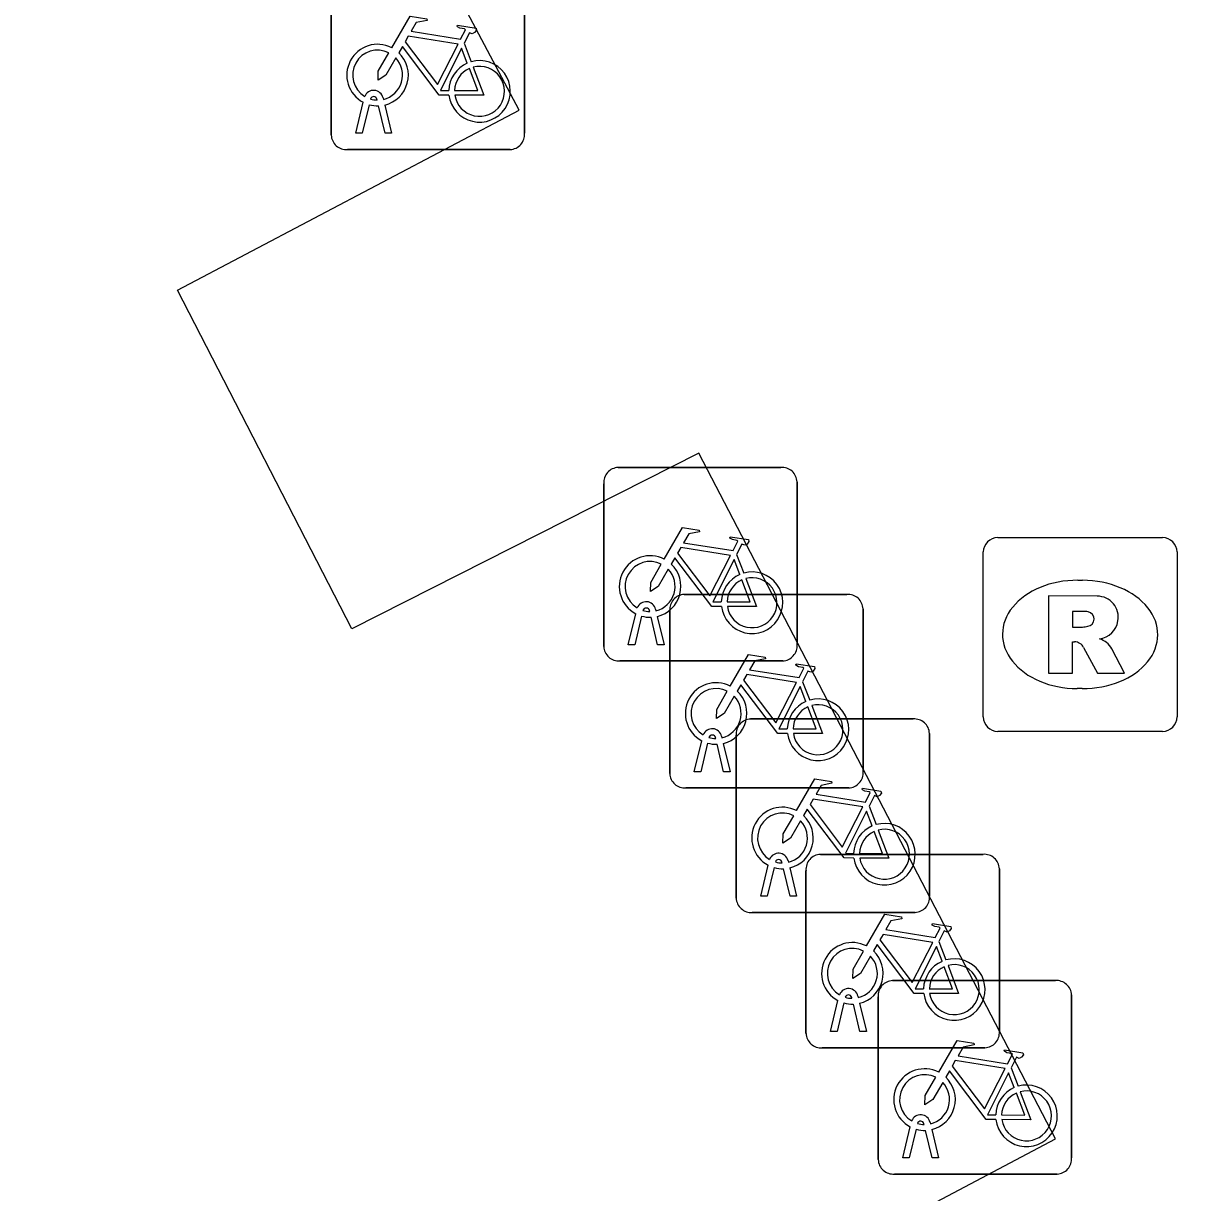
# Model space of a CAD drawing. Extents: x 162880 to 165536, y 384011 to 385179.
# Drawn here: x 163050.9 to 163056.95, y 384162.6 to 384168.64 of the extents above; entities that cross this region are included whole.
import ezdxf

# ---------------------------------------------------------------- set-up
doc = ezdxf.new("R2010")
doc.units = 0
for name, color, linetype in [('IMGEO_Fietsenrek', 7, 'Continuous'), ('IMGEO_Rijbaan_lokaal_open', 7, 'Continuous'), ('IMGEO_Rioolput', 7, 'Continuous')]:
    doc.layers.add(name, color=color, linetype=linetype)

msp = doc.modelspace()

# ---------------------------------------------------------------- linework, layer by layer
at = {"layer": 'IMGEO_Fietsenrek'}
for p, q in [((163052.4875, 384168.0619), (163052.4875, 384168.9028)), ((163052.4875, 384168.9028), (163052.4875, 384168.0619)), ((163053.4865, 384168.9121), (163053.4865, 384168.0712)), ((163053.4865, 384168.0712), (163053.4865, 384168.9121)), ((163053.1742, 384168.5362), (163053.2105, 384168.441)), ((163052.6145, 384168.0713), (163052.6528, 384168.2313)), ((163052.6832, 384168.2191), (163052.6479, 384168.0713)), ((163052.7249, 384168.2429), (163052.7239, 384168.2472)), ((163052.7556, 384168.2544), (163052.7574, 384168.2465)), ((163052.7644, 384168.2173), (163052.7994, 384168.0713)), ((163052.766, 384168.0713), (163052.7321, 384168.213)), ((163052.6479, 384168.0713), (163052.6145, 384168.0713)), ((163052.7994, 384168.0713), (163052.766, 384168.0713)), ((163053.4121, 384167.9875), (163052.5712, 384167.9875)), ((163052.5712, 384167.9875), (163053.4121, 384167.9875)), ((163053.9699, 384166.3455), (163054.8108, 384166.3455)), ((163054.8108, 384166.3455), (163053.9699, 384166.3455)), ((163053.8955, 384165.4209), (163053.8955, 384166.2618)), ((163053.8955, 384166.2618), (163053.8955, 384165.4209)), ((163054.8945, 384166.2711), (163054.8945, 384165.4302)), ((163054.8945, 384165.4302), (163054.8945, 384166.2711)), ((163054.5822, 384165.8952), (163054.6185, 384165.8)), ((163054.3109, 384165.6895), (163055.1518, 384165.6895)), ((163055.1518, 384165.6895), (163054.3109, 384165.6895)), ((163054.1636, 384165.6134), (163054.1654, 384165.6055)), ((163055.2355, 384165.6151), (163055.2355, 384164.7742)), ((163055.2355, 384164.7742), (163055.2355, 384165.6151)), ((163054.0225, 384165.4303), (163054.0608, 384165.5903)), ((163054.0912, 384165.5781), (163054.0559, 384165.4303)), ((163054.1329, 384165.6019), (163054.1319, 384165.6062)), ((163054.174, 384165.4303), (163054.1401, 384165.572)), ((163054.1724, 384165.5763), (163054.2074, 384165.4303)), ((163054.2365, 384164.7649), (163054.2365, 384165.6058)), ((163054.2365, 384165.6058), (163054.2365, 384164.7649)), ((163054.0559, 384165.4303), (163054.0225, 384165.4303)), ((163054.2074, 384165.4303), (163054.174, 384165.4303)), ((163054.8201, 384165.3465), (163053.9792, 384165.3465)), ((163053.9792, 384165.3465), (163054.8201, 384165.3465)), ((163054.9232, 384165.2392), (163054.9595, 384165.144)), ((163054.6539, 384165.0465), (163055.4948, 384165.0465)), ((163055.4948, 384165.0465), (163054.6539, 384165.0465)), ((163054.4739, 384164.9459), (163054.4729, 384164.9502)), ((163054.5046, 384164.9574), (163054.5064, 384164.9495)), ((163054.5795, 384164.1219), (163054.5795, 384164.9628)), ((163054.5795, 384164.9628), (163054.5795, 384164.1219)), ((163055.5785, 384164.9721), (163055.5785, 384164.1312)), ((163055.5785, 384164.1312), (163055.5785, 384164.9721)), ((163054.3635, 384164.7743), (163054.4018, 384164.9343)), ((163054.4322, 384164.9221), (163054.3969, 384164.7743)), ((163054.515, 384164.7743), (163054.4811, 384164.916)), ((163054.5134, 384164.9203), (163054.5484, 384164.7743)), ((163054.3969, 384164.7743), (163054.3635, 384164.7743)), ((163054.5484, 384164.7743), (163054.515, 384164.7743)), ((163055.1611, 384164.6905), (163054.3202, 384164.6905)), ((163054.3202, 384164.6905), (163055.1611, 384164.6905)), ((163055.2662, 384164.5962), (163055.3025, 384164.501)), ((163055.0149, 384164.3475), (163055.8558, 384164.3475)), ((163055.8558, 384164.3475), (163055.0149, 384164.3475)), ((163054.7065, 384164.1313), (163054.7448, 384164.2913)), ((163054.8169, 384164.3029), (163054.8159, 384164.3072)), ((163054.8476, 384164.3144), (163054.8494, 384164.3065)), ((163054.7752, 384164.2791), (163054.7399, 384164.1313)), ((163054.858, 384164.1313), (163054.8241, 384164.273)), ((163054.8564, 384164.2773), (163054.8914, 384164.1313)), ((163054.9405, 384163.4229), (163054.9405, 384164.2638)), ((163054.9405, 384164.2638), (163054.9405, 384163.4229)), ((163055.9395, 384164.2731), (163055.9395, 384163.4322)), ((163055.9395, 384163.4322), (163055.9395, 384164.2731)), ((163054.7399, 384164.1313), (163054.7065, 384164.1313)), ((163054.8914, 384164.1313), (163054.858, 384164.1313)), ((163055.5041, 384164.0475), (163054.6632, 384164.0475)), ((163054.6632, 384164.0475), (163055.5041, 384164.0475)), ((163055.6272, 384163.8972), (163055.6635, 384163.802)), ((163055.3879, 384163.6955), (163056.2288, 384163.6955)), ((163056.2288, 384163.6955), (163055.3879, 384163.6955)), ((163055.2086, 384163.6154), (163055.2104, 384163.6075)), ((163056.3125, 384163.6211), (163056.3125, 384162.7802)), ((163056.3125, 384162.7802), (163056.3125, 384163.6211)), ((163055.0675, 384163.4323), (163055.1058, 384163.5923)), ((163055.1362, 384163.5801), (163055.1009, 384163.4323)), ((163055.1779, 384163.6039), (163055.1769, 384163.6082)), ((163055.219, 384163.4323), (163055.1851, 384163.574)), ((163055.2174, 384163.5783), (163055.2524, 384163.4323)), ((163055.3135, 384162.7709), (163055.3135, 384163.6118)), ((163055.3135, 384163.6118), (163055.3135, 384162.7709)), ((163055.1009, 384163.4323), (163055.0675, 384163.4323)), ((163055.2524, 384163.4323), (163055.219, 384163.4323)), ((163055.8651, 384163.3485), (163055.0242, 384163.3485)), ((163055.0242, 384163.3485), (163055.8651, 384163.3485)), ((163056.0002, 384163.2452), (163056.0365, 384163.15)), ((163055.5509, 384162.9519), (163055.5499, 384162.9562)), ((163055.5816, 384162.9634), (163055.5834, 384162.9555)), ((163055.4405, 384162.7803), (163055.4788, 384162.9403)), ((163055.5092, 384162.9281), (163055.4739, 384162.7803)), ((163055.592, 384162.7803), (163055.5581, 384162.922)), ((163055.5904, 384162.9263), (163055.6254, 384162.7803)), ((163055.4739, 384162.7803), (163055.4405, 384162.7803)), ((163055.6254, 384162.7803), (163055.592, 384162.7803)), ((163056.2381, 384162.6965), (163055.3972, 384162.6965)), ((163055.3972, 384162.6965), (163056.2381, 384162.6965))]:
    msp.add_line(p, q, dxfattribs=at)
for points in [[(163052.8001, 384168.5132), (163052.8948, 384168.6767), (163052.981, 384168.6629), (163052.9827, 384168.6542), (163052.9266, 384168.6433), (163052.9004, 384168.598), (163053.1556, 384168.5572)], [(163053.1556, 384168.5572), (163053.1806, 384168.606), (163053.1755, 384168.61), (163053.1523, 384168.6137), (163053.1396, 384168.6212), (163053.1386, 384168.6243), (163053.1408, 384168.6289), (163053.2356, 384168.6138), (163053.2379, 384168.6035), (163053.2285, 384168.5911), (163053.2161, 384168.5847), (163053.2016, 384168.5909), (163053.1742, 384168.5362)], [(163053.0958, 384168.2685), (163053.0461, 384168.2686), (163052.8554, 384168.5203), (163052.8364, 384168.4875)], [(163053.1427, 384168.532), (163052.8859, 384168.573), (163052.8692, 384168.5442), (163053.0362, 384168.3239), (163053.1427, 384168.532)], [(163052.8208, 384168.4607), (163052.7692, 384168.3715), (163052.7293, 384168.3455), (163052.7305, 384168.393), (163052.785, 384168.4872)], [(163053.1907, 384168.434), (163053.1614, 384168.5108), (163053.052, 384168.2927), (163053.0947, 384168.2926)], [(163053.1247, 384168.2925), (163053.2446, 384168.2923), (163053.2014, 384168.4059)], [(163053.2212, 384168.4128), (163053.2762, 384168.2682), (163053.1261, 384168.2685)], [(163054.2081, 384165.8722), (163054.3028, 384166.0357), (163054.389, 384166.0219), (163054.3907, 384166.0132), (163054.3346, 384166.0023), (163054.3084, 384165.957), (163054.5636, 384165.9162)], [(163054.5636, 384165.9162), (163054.5886, 384165.965), (163054.5835, 384165.969), (163054.5603, 384165.9727), (163054.5476, 384165.9802), (163054.5466, 384165.9833), (163054.5488, 384165.9879), (163054.6436, 384165.9728), (163054.6459, 384165.9625), (163054.6365, 384165.9501), (163054.6241, 384165.9437), (163054.6096, 384165.9499), (163054.5822, 384165.8952)], [(163054.5507, 384165.891), (163054.2939, 384165.932), (163054.2772, 384165.9032), (163054.4442, 384165.6829), (163054.5507, 384165.891)], [(163054.5038, 384165.6275), (163054.4541, 384165.6276), (163054.2634, 384165.8793), (163054.2444, 384165.8465)], [(163054.5987, 384165.793), (163054.5694, 384165.8698), (163054.46, 384165.6517), (163054.5027, 384165.6516)], [(163054.2288, 384165.8197), (163054.1772, 384165.7305), (163054.1373, 384165.7045), (163054.1385, 384165.752), (163054.193, 384165.8462)], [(163054.5327, 384165.6515), (163054.6526, 384165.6513), (163054.6094, 384165.7649)], [(163054.6292, 384165.7718), (163054.6842, 384165.6272), (163054.5341, 384165.6275)], [(163054.5491, 384165.2162), (163054.6438, 384165.3797), (163054.73, 384165.3659), (163054.7317, 384165.3572), (163054.6756, 384165.3463), (163054.6494, 384165.301), (163054.9046, 384165.2602)], [(163054.9046, 384165.2602), (163054.9296, 384165.309), (163054.9245, 384165.313), (163054.9013, 384165.3167), (163054.8886, 384165.3242), (163054.8876, 384165.3273), (163054.8898, 384165.3319), (163054.9846, 384165.3168), (163054.9869, 384165.3065), (163054.9775, 384165.2941), (163054.9651, 384165.2877), (163054.9506, 384165.2939), (163054.9232, 384165.2392)], [(163054.8917, 384165.235), (163054.6349, 384165.276), (163054.6182, 384165.2472), (163054.7852, 384165.0269), (163054.8917, 384165.235)], [(163054.5698, 384165.1637), (163054.5182, 384165.0745), (163054.4783, 384165.0485), (163054.4795, 384165.096), (163054.534, 384165.1902)], [(163054.8448, 384164.9715), (163054.7951, 384164.9716), (163054.6044, 384165.2233), (163054.5854, 384165.1905)], [(163054.9397, 384165.137), (163054.9104, 384165.2138), (163054.801, 384164.9957), (163054.8437, 384164.9956)], [(163054.8737, 384164.9955), (163054.9936, 384164.9953), (163054.9504, 384165.1089)], [(163054.9702, 384165.1158), (163055.0252, 384164.9712), (163054.8751, 384164.9715)], [(163054.8921, 384164.5732), (163054.9868, 384164.7367), (163055.073, 384164.7229), (163055.0747, 384164.7142), (163055.0186, 384164.7033), (163054.9924, 384164.658), (163055.2476, 384164.6172)], [(163055.2476, 384164.6172), (163055.2726, 384164.666), (163055.2675, 384164.67), (163055.2443, 384164.6737), (163055.2316, 384164.6812), (163055.2306, 384164.6843), (163055.2328, 384164.6889), (163055.3276, 384164.6738), (163055.3299, 384164.6635), (163055.3205, 384164.6511), (163055.3081, 384164.6447), (163055.2936, 384164.6509), (163055.2662, 384164.5962)], [(163055.2347, 384164.592), (163054.9779, 384164.633), (163054.9612, 384164.6042), (163055.1282, 384164.3839), (163055.2347, 384164.592)], [(163054.9128, 384164.5207), (163054.8612, 384164.4315), (163054.8213, 384164.4055), (163054.8225, 384164.453), (163054.877, 384164.5472)], [(163055.1878, 384164.3285), (163055.1381, 384164.3286), (163054.9474, 384164.5803), (163054.9284, 384164.5475)], [(163055.2827, 384164.494), (163055.2534, 384164.5708), (163055.144, 384164.3527), (163055.1867, 384164.3526)], [(163055.2167, 384164.3525), (163055.3366, 384164.3523), (163055.2934, 384164.4659)], [(163055.3132, 384164.4728), (163055.3682, 384164.3282), (163055.2181, 384164.3285)], [(163055.2531, 384163.8742), (163055.3478, 384164.0377), (163055.434, 384164.0239), (163055.4357, 384164.0152), (163055.3796, 384164.0043), (163055.3534, 384163.959), (163055.6086, 384163.9182)], [(163055.6086, 384163.9182), (163055.6336, 384163.967), (163055.6285, 384163.971), (163055.6053, 384163.9747), (163055.5926, 384163.9822), (163055.5916, 384163.9853), (163055.5938, 384163.9899), (163055.6886, 384163.9748), (163055.6909, 384163.9645), (163055.6815, 384163.9521), (163055.6691, 384163.9457), (163055.6546, 384163.9519), (163055.6272, 384163.8972)], [(163055.5957, 384163.893), (163055.3389, 384163.934), (163055.3222, 384163.9052), (163055.4892, 384163.6849), (163055.5957, 384163.893)], [(163055.5488, 384163.6295), (163055.4991, 384163.6296), (163055.3084, 384163.8813), (163055.2894, 384163.8485)], [(163055.6437, 384163.795), (163055.6144, 384163.8718), (163055.505, 384163.6537), (163055.5477, 384163.6536)], [(163055.2738, 384163.8217), (163055.2222, 384163.7325), (163055.1823, 384163.7065), (163055.1835, 384163.754), (163055.238, 384163.8482)], [(163055.5777, 384163.6535), (163055.6976, 384163.6533), (163055.6544, 384163.7669)], [(163055.6742, 384163.7738), (163055.7292, 384163.6292), (163055.5791, 384163.6295)], [(163055.6261, 384163.2222), (163055.7208, 384163.3857), (163055.807, 384163.3719), (163055.8087, 384163.3632), (163055.7526, 384163.3523), (163055.7264, 384163.307), (163055.9816, 384163.2662)], [(163055.9816, 384163.2662), (163056.0066, 384163.315), (163056.0015, 384163.319), (163055.9783, 384163.3227), (163055.9656, 384163.3302), (163055.9646, 384163.3333), (163055.9668, 384163.3379), (163056.0616, 384163.3228), (163056.0639, 384163.3125), (163056.0545, 384163.3001), (163056.0421, 384163.2937), (163056.0276, 384163.2999), (163056.0002, 384163.2452)], [(163055.9687, 384163.241), (163055.7119, 384163.282), (163055.6952, 384163.2532), (163055.8622, 384163.0329), (163055.9687, 384163.241)], [(163055.6468, 384163.1697), (163055.5952, 384163.0805), (163055.5553, 384163.0545), (163055.5565, 384163.102), (163055.611, 384163.1962)], [(163055.9218, 384162.9775), (163055.8721, 384162.9776), (163055.6814, 384163.2293), (163055.6624, 384163.1965)], [(163056.0167, 384163.143), (163055.9874, 384163.2198), (163055.878, 384163.0017), (163055.9207, 384163.0016)], [(163055.9507, 384163.0015), (163056.0706, 384163.0013), (163056.0274, 384163.1149)], [(163056.0472, 384163.1218), (163056.1022, 384162.9772), (163055.9521, 384162.9775)]]:
    msp.add_lwpolyline(points, dxfattribs=at)
for centre, radius, start, end in [((163052.7271, 384168.3719), 0.159, 62.67661, 242.13685), ((163052.7271, 384168.3719), 0.129, 63.31916, 238.90302), ((163052.7271, 384168.3719), 0.129, 283.60429, 43.43025), ((163052.7271, 384168.3719), 0.159, 283.5766, 46.60424), ((163053.2537, 384168.2879), 0.159, 113.3408, 178.32165), ((163053.2537, 384168.2879), 0.159, 187.0065, 105.77075), ((163053.2537, 384168.2879), 0.129, 113.92302, 177.95563), ((163053.2537, 384168.2879), 0.129, 188.67146, 104.58832), ((163052.7069, 384168.2433), 0.0499, 12.8025, 158.69338), ((163052.7271, 384168.3719), 0.159, 253.99666, 271.78671), ((163052.7069, 384168.2433), 0.0174, 12.8025, 163.45023), ((163052.7271, 384168.3719), 0.129, 253.41502, 269.02044), ((163052.5654, 384168.0652), 0.0779, 182.4484, 274.28452), ((163052.5654, 384168.0652), 0.0779, 182.4484, 274.28452), ((163053.4088, 384168.0654), 0.0779, 272.4484, 4.28452), ((163053.4088, 384168.0654), 0.0779, 272.4484, 4.28452), ((163053.9732, 384166.2676), 0.0779, 92.4484, 184.28452), ((163053.9732, 384166.2676), 0.0779, 92.4484, 184.28452), ((163054.8166, 384166.2678), 0.0779, 2.4484, 94.28452), ((163054.8166, 384166.2678), 0.0779, 2.4484, 94.28452), ((163054.1351, 384165.7309), 0.159, 62.67661, 242.13685), ((163054.1351, 384165.7309), 0.129, 63.31916, 238.90302), ((163054.1351, 384165.7309), 0.129, 283.60429, 43.43025), ((163054.1351, 384165.7309), 0.159, 283.5766, 46.60424), ((163054.6617, 384165.6469), 0.159, 187.0065, 105.77075), ((163054.6617, 384165.6469), 0.159, 113.3408, 178.32165), ((163054.6617, 384165.6469), 0.129, 113.92302, 177.95563), ((163054.6617, 384165.6469), 0.129, 188.67146, 104.58832), ((163054.3142, 384165.6116), 0.0779, 92.4484, 184.28452), ((163054.3142, 384165.6116), 0.0779, 92.4484, 184.28452), ((163055.1576, 384165.6118), 0.0779, 2.4484, 94.28452), ((163055.1576, 384165.6118), 0.0779, 2.4484, 94.28452), ((163054.1149, 384165.6023), 0.0499, 12.8025, 158.69338), ((163054.1149, 384165.6023), 0.0174, 12.8025, 163.45023), ((163054.1351, 384165.7309), 0.159, 253.99666, 271.78671), ((163054.1351, 384165.7309), 0.129, 253.41502, 269.02044), ((163054.8168, 384165.4244), 0.0779, 272.4484, 4.28452), ((163054.8168, 384165.4244), 0.0779, 272.4484, 4.28452), ((163053.9734, 384165.4242), 0.0779, 182.4484, 274.28452), ((163053.9734, 384165.4242), 0.0779, 182.4484, 274.28452), ((163054.4761, 384165.0749), 0.159, 62.67661, 242.13685), ((163054.4761, 384165.0749), 0.129, 63.31916, 238.90302), ((163054.4761, 384165.0749), 0.159, 283.5766, 46.60424), ((163054.4761, 384165.0749), 0.129, 283.60429, 43.43025), ((163055.0027, 384164.9909), 0.159, 113.3408, 178.32165), ((163055.0027, 384164.9909), 0.159, 187.0065, 105.77075), ((163055.0027, 384164.9909), 0.129, 113.92302, 177.95563), ((163055.0027, 384164.9909), 0.129, 188.67146, 104.58832), ((163054.6572, 384164.9686), 0.0779, 92.4484, 184.28452), ((163054.6572, 384164.9686), 0.0779, 92.4484, 184.28452), ((163055.5006, 384164.9688), 0.0779, 2.4484, 94.28452), ((163055.5006, 384164.9688), 0.0779, 2.4484, 94.28452), ((163054.4559, 384164.9463), 0.0499, 12.8025, 158.69338), ((163054.4559, 384164.9463), 0.0174, 12.8025, 163.45023), ((163054.4761, 384165.0749), 0.129, 253.41502, 269.02044), ((163054.4761, 384165.0749), 0.159, 253.99666, 271.78671), ((163054.3144, 384164.7682), 0.0779, 182.4484, 274.28452), ((163054.3144, 384164.7682), 0.0779, 182.4484, 274.28452), ((163055.1578, 384164.7684), 0.0779, 272.4484, 4.28452), ((163055.1578, 384164.7684), 0.0779, 272.4484, 4.28452), ((163054.8191, 384164.4319), 0.159, 62.67661, 242.13685), ((163054.8191, 384164.4319), 0.129, 63.31916, 238.90302), ((163054.8191, 384164.4319), 0.159, 283.5766, 46.60424), ((163054.8191, 384164.4319), 0.129, 283.60429, 43.43025), ((163055.3457, 384164.3479), 0.159, 113.3408, 178.32165), ((163055.3457, 384164.3479), 0.159, 187.0065, 105.77075), ((163055.3457, 384164.3479), 0.129, 113.92302, 177.95563), ((163055.3457, 384164.3479), 0.129, 188.67146, 104.58832), ((163054.7989, 384164.3033), 0.0499, 12.8025, 158.69338), ((163055.0182, 384164.2696), 0.0779, 92.4484, 184.28452), ((163055.0182, 384164.2696), 0.0779, 92.4484, 184.28452), ((163055.8616, 384164.2698), 0.0779, 2.4484, 94.28452), ((163055.8616, 384164.2698), 0.0779, 2.4484, 94.28452), ((163054.7989, 384164.3033), 0.0174, 12.8025, 163.45023), ((163054.8191, 384164.4319), 0.129, 253.41502, 269.02044), ((163054.8191, 384164.4319), 0.159, 253.99666, 271.78671), ((163054.6574, 384164.1252), 0.0779, 182.4484, 274.28452), ((163054.6574, 384164.1252), 0.0779, 182.4484, 274.28452), ((163055.5008, 384164.1254), 0.0779, 272.4484, 4.28452), ((163055.5008, 384164.1254), 0.0779, 272.4484, 4.28452), ((163055.1801, 384163.7329), 0.159, 62.67661, 242.13685), ((163055.1801, 384163.7329), 0.129, 63.31916, 238.90302), ((163055.1801, 384163.7329), 0.129, 283.60429, 43.43025), ((163055.1801, 384163.7329), 0.159, 283.5766, 46.60424), ((163055.7067, 384163.6489), 0.159, 113.3408, 178.32165), ((163055.7067, 384163.6489), 0.159, 187.0065, 105.77075), ((163055.7067, 384163.6489), 0.129, 113.92302, 177.95563), ((163055.7067, 384163.6489), 0.129, 188.67146, 104.58832), ((163055.3912, 384163.6176), 0.0779, 92.4484, 184.28452), ((163055.3912, 384163.6176), 0.0779, 92.4484, 184.28452), ((163056.2346, 384163.6178), 0.0779, 2.4484, 94.28452), ((163056.2346, 384163.6178), 0.0779, 2.4484, 94.28452), ((163055.1599, 384163.6043), 0.0499, 12.8025, 158.69338), ((163055.1599, 384163.6043), 0.0174, 12.8025, 163.45023), ((163055.1801, 384163.7329), 0.159, 253.99666, 271.78671), ((163055.1801, 384163.7329), 0.129, 253.41502, 269.02044), ((163055.8618, 384163.4264), 0.0779, 272.4484, 4.28452), ((163055.8618, 384163.4264), 0.0779, 272.4484, 4.28452), ((163055.0184, 384163.4262), 0.0779, 182.4484, 274.28452), ((163055.0184, 384163.4262), 0.0779, 182.4484, 274.28452), ((163055.5531, 384163.0809), 0.159, 62.67661, 242.13685), ((163055.5531, 384163.0809), 0.129, 63.31916, 238.90302), ((163055.5531, 384163.0809), 0.159, 283.5766, 46.60424), ((163055.5531, 384163.0809), 0.129, 283.60429, 43.43025), ((163056.0797, 384162.9969), 0.159, 113.3408, 178.32165), ((163056.0797, 384162.9969), 0.159, 187.0065, 105.77075), ((163056.0797, 384162.9969), 0.129, 113.92302, 177.95563), ((163056.0797, 384162.9969), 0.129, 188.67146, 104.58832), ((163055.5329, 384162.9523), 0.0499, 12.8025, 158.69338), ((163055.5329, 384162.9523), 0.0174, 12.8025, 163.45023), ((163055.5531, 384163.0809), 0.129, 253.41502, 269.02044), ((163055.5531, 384163.0809), 0.159, 253.99666, 271.78671), ((163055.3914, 384162.7742), 0.0779, 182.4484, 274.28452), ((163055.3914, 384162.7742), 0.0779, 182.4484, 274.28452), ((163056.2348, 384162.7744), 0.0779, 272.4484, 4.28452), ((163056.2348, 384162.7744), 0.0779, 272.4484, 4.28452)]:
    msp.add_arc(centre, radius, start, end, dxfattribs=at)
at = {"layer": 'IMGEO_Rijbaan_lokaal_open'}
msp.add_lwpolyline([(163065.193, 384158.642), (163058.189, 384154.914), (163057.28, 384156.673), (163059.018, 384157.571), (163057.151, 384161.127), (163055.394, 384160.217), (163054.499, 384161.962), (163056.23, 384162.878), (163054.387, 384166.42), (163052.594, 384165.512), (163051.693, 384167.261), (163053.459, 384168.191), (163051.597, 384171.7), (163049.824, 384170.806), (163048.882, 384172.577), (163050.638, 384173.48), (163048.747, 384177.013)], dxfattribs=at)
at = {"layer": 'IMGEO_Rioolput'}
for p, q in [((163055.9309, 384165.9835), (163056.7831, 384165.9835)), ((163055.8565, 384165.0569), (163055.8565, 384165.9091)), ((163056.8575, 384165.9091), (163056.8575, 384165.0569)), ((163056.3445, 384165.7627), (163056.3695, 384165.7627)), ((163056.3665, 384165.2033), (163056.3416, 384165.2033)), ((163056.7831, 384164.9825), (163055.9309, 384164.9825))]:
    msp.add_line(p, q, dxfattribs=at)
for points in [[(163055.9309, 384165.9835), (163056.7831, 384165.9835)], [(163055.8565, 384165.0569), (163055.8565, 384165.9091)], [(163056.8575, 384165.9091), (163056.8575, 384165.0569)], [(163056.4455, 384165.6809), (163056.1928, 384165.683), (163056.1928, 384165.283)], [(163056.3712, 384165.6022), (163056.3172, 384165.6022), (163056.3172, 384165.5209)], [(163056.3172, 384165.5209), (163056.369, 384165.5209)], [(163056.1928, 384165.283), (163056.3172, 384165.283), (163056.3172, 384165.4455), (163056.328, 384165.4455)], [(163056.3747, 384165.4156), (163056.4462, 384165.283), (163056.5859, 384165.283), (163056.5209, 384165.4092)], [(163056.7831, 384164.9825), (163055.9309, 384164.9825)]]:
    msp.add_lwpolyline(points, dxfattribs=at)
for centre, radius, start, end in [((163055.933, 384165.907), 0.0765, 91.55205, 178.44795), ((163055.933, 384165.907), 0.0765, 91.55205, 178.44795), ((163056.781, 384165.907), 0.0765, 1.55205, 88.44795), ((163056.781, 384165.907), 0.0765, 1.55205, 88.44795), ((163056.4444, 384165.5714), 0.1095, 350.36119, 89.41601), ((163056.3765, 384165.5059), 0.0964, 77.00612, 93.18647), ((163056.3914, 384165.5626), 0.0378, 276.66336, 79.67722), ((163056.442, 384165.5706), 0.1117, 277.58423, 350.98172), ((163056.3532, 384165.7102), 0.1899, 274.7715, 282.96867), ((163056.3268, 384165.3922), 0.0533, 26.02933, 88.69889), ((163056.4265, 384165.3558), 0.1085, 29.51342, 73.79051), ((163055.933, 384165.059), 0.0765, 181.55205, 268.44795), ((163055.933, 384165.059), 0.0765, 181.55205, 268.44795), ((163056.781, 384165.059), 0.0765, 271.55205, 358.44795), ((163056.781, 384165.059), 0.0765, 271.55205, 358.44795)]:
    msp.add_arc(centre, radius, start, end, dxfattribs=at)
for centre, major_axis, ratio, start_param, end_param in [((163056.343, 384165.483), (-0.3872, 0.002), 0.722429, 4.712389, 7.853982), ((163056.368, 384165.483), (-0.3901, 0.002), 0.717154, 1.570796, 4.712389)]:
    msp.add_ellipse(centre, major_axis=major_axis, ratio=ratio, start_param=start_param, end_param=end_param, dxfattribs=at)

doc.saveas('drawing.dxf')
